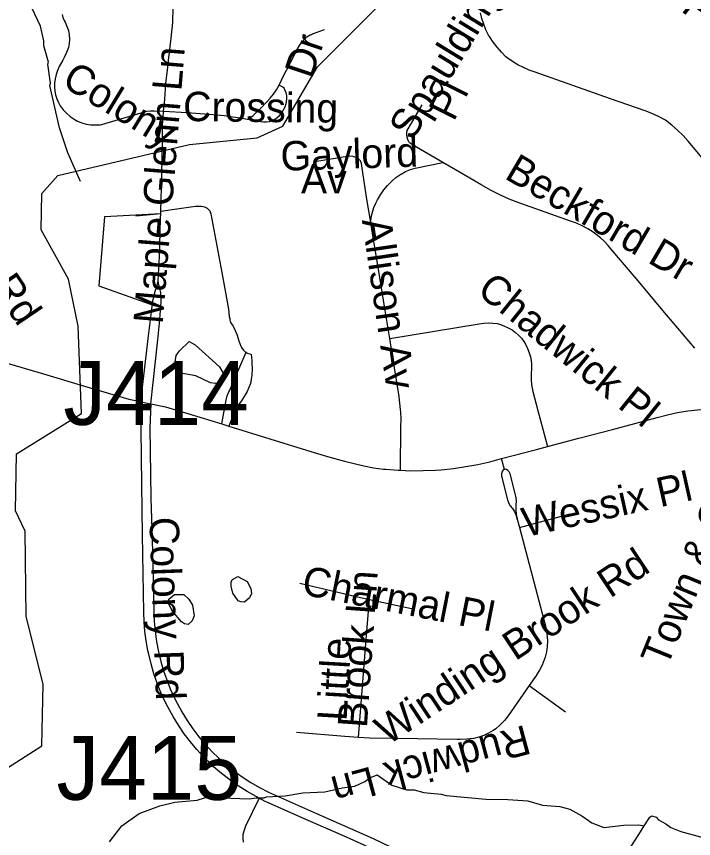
# Model space of a CAD drawing. Extents: x 1383679 to 1536984, y 460658 to 651027.
# Drawn here: x 1455774 to 1457963, y 509766 to 512423 of the extents above; entities that cross this region are included whole.
import ezdxf

# ---------------------------------------------------------------- set-up
doc = ezdxf.new("R2010")
doc.units = 0
for name, color, linetype in [('Exist Hydrographic Creek Single Shore', 7, 'Continuous'), ('Exist Hydrographic Misc Water Feature', 7, 'Continuous'), ('Exist Road Non-System Structure Non-Sys Other Number Label', 7, 'Continuous'), ('Exist Road Non-System Type 51', 7, 'Continuous'), ('Exist Road Non-System Type 51 Label', 7, 'Continuous')]:
    doc.layers.add(name, color=color, linetype=linetype)

msp = doc.modelspace()

# ---------------------------------------------------------------- linework, layer by layer
at = {"layer": 'Exist Hydrographic Creek Single Shore'}
for points in [[(1455973.3, 511422.3), (1455942.4, 511573.9), (1455853.4, 511733.2), (1455855.3, 511851.3), (1455907.4, 511909.4), (1456333.4, 512009.1), (1456551.4, 512031), (1456635.3, 512068.7), (1456747.4, 512260.1), (1456959.3, 512472.5), (1457158.3, 512862.4), (1457472.4, 513154.8), (1457907.4, 513237.9), (1458066.4, 513293.8), (1458143.4, 513377.6), (1458152.3, 513443), (1458395.4, 513989.6), (1458453.3, 514395.4), (1458341.4, 514640.6), (1458368.3, 514754.9), (1458532.4, 515070.1), (1458606.4, 515485.4), (1458675.4, 515625.1)], [(1455564.3, 509605.5), (1455704.4, 509970.3), (1455856.3, 510065.8), (1455860.3, 510265.8), (1455805.4, 510483.6), (1455802.3, 510759.3), (1455770.3, 510825.7), (1455773.4, 511009.4), (1455984.4, 511139.7), (1455973.3, 511422.3)]]:
    msp.add_lwpolyline(points, dxfattribs=at)
at = {"layer": 'Exist Hydrographic Misc Water Feature'}
for points in [[(1455980.8, 511890.4), (1455939.4, 511982.7), (1455913, 512063.2), (1455881.7, 512199.9), (1455883.8, 512207.8), (1455875.1, 512268.7), (1455877.3, 512275.9), (1455862.3, 512328.2), (1455862.6, 512344.2), (1455851.5, 512392.5), (1455824.7, 512449)], [(1456332, 511372.8), (1456351.4, 511362.1), (1456430, 511290.4), (1456441.6, 511270.2), (1456443.3, 511260.2), (1456428.9, 511238.5), (1456416.9, 511236.7), (1456400.9, 511239), (1456353.3, 511262), (1456305.4, 511271), (1456291.7, 511283.3), (1456286, 511299.4), (1456290.6, 511327.3), (1456300.9, 511343.1), (1456332, 511372.8)], [(1456489.8, 510613.1), (1456520.1, 510596.6), (1456531.7, 510574.3), (1456533.3, 510558.3), (1456527.1, 510544.4), (1456510.8, 510530.7), (1456498.8, 510531), (1456490.9, 510535.1), (1456473.4, 510559.5), (1456467.8, 510581.6), (1456468, 510595.6), (1456472.2, 510603.5), (1456489.8, 510613.1)], [(1456284.4, 510555.2), (1456315.2, 510554.8), (1456330.9, 510540.5), (1456342.4, 510520.3), (1456347.8, 510486.1), (1456341.4, 510470.3), (1456329.2, 510458.5), (1456317.2, 510460.8), (1456307.4, 510467), (1456278.1, 510501.6), (1456266.5, 510523.8), (1456266.8, 510539.8), (1456284.4, 510555.2)], [(1456074.9, 509755.8), (1456114, 509807), (1456170.9, 509847.5), (1456237.5, 509872.5), (1456285.6, 509883.4), (1456357.8, 509889.9), (1456382, 509897.4), (1456406.1, 509898.9), (1456526.1, 509894.5), (1456548.2, 509898), (1456574.1, 509897.4), (1456582.2, 509901.3), (1456642.3, 509904), (1456699.9, 509914.1), (1456770.7, 509917.3), (1456827.1, 509930.2), (1456867.2, 509935.3), (1456899.5, 509950.6), (1456915.8, 509962.3), (1456940, 509971.8), (1456987.3, 509938.8), (1457035.1, 509923.8), (1457059.1, 509923.3), (1457091, 509914.7), (1457146.9, 509909.5), (1457162.9, 509905.2), (1457291.3, 509893.2), (1457362.7, 509893), (1457426.6, 509887.7), (1457474.4, 509874.7), (1457530.4, 509869.5), (1457562.2, 509860.8), (1457601.9, 509840), (1457633.4, 509817.4), (1457673.1, 509802.5), (1457737.3, 509809.2), (1457785.4, 509810.2), (1457802.9, 509807.6)], [(1457802.9, 509807.6), (1457821.9, 509835.5), (1457828, 509839.3), (1457842, 509835), (1457849.8, 509826.8), (1457873.6, 509814.4), (1457889.3, 509802), (1457921.1, 509789.4), (1457984.8, 509772), (1458096.9, 509771.7), (1458160.8, 509768.4), (1458216.5, 509751.2)], [(1457735.2, 509701.2), (1457790.9, 509788.1), (1457802.9, 509807.6)]]:
    msp.add_lwpolyline(points, dxfattribs=at)
at = {"layer": 'Exist Road Non-System Type 51'}
for p, q in [((1456240, 511785.1), (1456240.3, 511793.6)), ((1456240, 511785.1), (1456159.6, 511778.4)), ((1456175.6, 511178.4), (1456175.9, 511178.3)), ((1456175.9, 511178.3), (1456208, 511171.7)), ((1456437.9, 511106.3), (1456460.5, 511099.3)), ((1457351.5, 510959.5), (1457342.3, 510994.4)), ((1457400, 510771.5), (1457564.3, 510816.3)), ((1457392.7, 510799.1), (1457400, 510771.5)), ((1456914.9, 510539.4), (1457051.2, 510509.8)), ((1457431.3, 510260.6), (1457548.7, 510175.5))]:
    msp.add_line(p, q, dxfattribs=at)
for points in [[(1456249.3, 512117), (1456253.1, 512154.5), (1456257.2, 512207.2), (1456263, 512259.6), (1456265.7, 512280.5), (1456274.1, 512353.3), (1456278.9, 512403.3), (1456280.5, 512453.9), (1456280.6, 512456.6)], [(1455921.6, 512429.3), (1455924, 512419.6), (1455928, 512410.4), (1455931.1, 512405), (1455942, 512377.8), (1455944.4, 512364.1), (1455945.2, 512350.2), (1455944.4, 512336.3), (1455942.2, 512323.1), (1455935.9, 512306.7), (1455928.3, 512290.8), (1455923.4, 512282.3), (1455912.1, 512261.4), (1455906.1, 512248.8), (1455901.6, 512235.5), (1455898.5, 512221.9), (1455897.1, 512208), (1455897.1, 512195.5), (1455897.8, 512182.4), (1455900.1, 512169.6), (1455903.9, 512157), (1455909.2, 512145.1), (1455915.4, 512134.6), (1455924.8, 512122.1), (1455935.4, 512110.6), (1455947.1, 512100.3), (1455959.8, 512091.1), (1455970.7, 512084.7), (1455984.7, 512079.4), (1455999.2, 512075.6), (1456014, 512073.4), (1456028.9, 512072.7), (1456043.9, 512073.6), (1456049.3, 512074.3), (1456075, 512081.8), (1456195.6, 512117.2), (1456206.8, 512118.5), (1456218.1, 512118.2), (1456218.5, 512118.2), (1456249.3, 512117)], [(1458035.4, 511912.1), (1457945.1, 512020.3), (1457928.9, 512038.7), (1457911.3, 512056.2), (1457892.6, 512072.4), (1457872.5, 512087.7), (1457849.3, 512100.1), (1457826, 512110.8), (1457806.7, 512118.3), (1457693.8, 512157.3), (1457451.2, 512243.2), (1457431.3, 512250), (1457412.5, 512258), (1457394.4, 512267.4), (1457377, 512278.1), (1457360.2, 512290.1), (1457356.2, 512293.3), (1457341.3, 512307.9), (1457327.4, 512323.7), (1457314.7, 512340.5), (1457303, 512358.3), (1457300.1, 512363.3), (1457291.4, 512380.5), (1457284.2, 512398.2), (1457278.3, 512416.5), (1457273.8, 512435.4)], [(1456622.8, 512201), (1456623.1, 512201.4), (1456630.1, 512217.1), (1456631.4, 512220.6), (1456660.7, 512277.2), (1456681.6, 512317), (1456688.6, 512329.5), (1456697, 512341.1), (1456706.6, 512351.7), (1456712.5, 512357.2), (1456717.9, 512361), (1456723.2, 512363.8), (1456727.3, 512365.5), (1456730.6, 512366.7), (1456769.9, 512381.1)], [(1456521.1, 512091.3), (1456530.3, 512096.7), (1456538.6, 512103.4), (1456538.8, 512103.5), (1456561.7, 512125), (1456583.6, 512147.5), (1456594.1, 512159.3), (1456605.1, 512172.4), (1456614.8, 512186.5), (1456622.8, 512201)], [(1456521.1, 512091.3), (1456563, 512084.1), (1456572.4, 512082.5), (1456582, 512082.4), (1456591.5, 512083.9), (1456600.5, 512087), (1456609, 512091.5), (1456615.1, 512095.9), (1456623.7, 512103.3), (1456631.2, 512111.7), (1456637.5, 512121.1), (1456642.4, 512131.4), (1456645.9, 512142.1), (1456646.9, 512146.9), (1456648, 512156.9), (1456647.5, 512167), (1456645.5, 512176.8), (1456641.9, 512186.2), (1456639.2, 512191.3), (1456634.6, 512195.1), (1456622.8, 512201)], [(1457152.1, 511951.5), (1457053.7, 512008.3), (1457047.7, 512012.8), (1457042.7, 512018.5), (1457039.1, 512025.2), (1457036.9, 512032.4), (1457036.7, 512033.2), (1457035.4, 512040.3), (1457035.6, 512047.5), (1457037.4, 512054.5), (1457040.1, 512060), (1457085.4, 512137.8)], [(1456240.3, 511793.6), (1456244, 511908.6), (1456245.4, 512030), (1456246.4, 512071.8), (1456249, 512113.5), (1456249.3, 512117)], [(1456249.3, 512117), (1456326, 512112.9), (1456410, 512106.6), (1456445.3, 512103.3), (1456480.4, 512098.4), (1456501.9, 512094.6), (1456521.1, 512091.3)], [(1456918.9, 511757.3), (1456906.2, 511832.8), (1456897.8, 511890), (1456890.4, 511940.9), (1456889.2, 511947.7), (1456885.8, 511956.3), (1456879.3, 511963.3), (1456874, 511966.9), (1456862.5, 511970.3), (1456851.6, 511971.4), (1456842.7, 511970.6), (1456744.6, 511954.3)], [(1456918.9, 511757.3), (1456919, 511759.1), (1456920.9, 511774.9), (1456924.4, 511790.5), (1456929.3, 511805.6), (1456935.8, 511820.1), (1456941.1, 511831), (1456950.4, 511847.3), (1456961.2, 511862.8), (1456973.2, 511877.1), (1456986.4, 511890.3), (1457000.7, 511902.4), (1457016, 511913.2), (1457017, 511913.9), (1457031.9, 511921.9), (1457047.5, 511928.4), (1457062.7, 511933.1), (1457152.1, 511951.5)], [(1457967, 511351.5), (1457875.6, 511459.3), (1457777.2, 511576.1), (1457695.2, 511672.8), (1457687, 511683.1), (1457675.1, 511696), (1457662.1, 511707.8), (1457647.8, 511718.8), (1457637.7, 511726.2), (1457620.7, 511737.2), (1457603, 511746.8), (1457584.7, 511755.1), (1457565.3, 511762.2), (1457404.3, 511818.9), (1457397.5, 511821.3), (1457366.7, 511833.1), (1457336.3, 511846.5), (1457306.6, 511861.4), (1457277.9, 511877.6), (1457214.1, 511915.6), (1457152.1, 511951.5)], [(1456240.3, 511793.6), (1456292.6, 511801.8), (1456352.8, 511809.8), (1456370.4, 511809.8), (1456381.7, 511808.2), (1456390.5, 511803.4), (1456398.5, 511795.3), (1456402.6, 511784.9), (1456437.9, 511595.5), (1456458.8, 511477.6), (1456461.6, 511453.8), (1456463.1, 511447), (1456464, 511442), (1456464.9, 511437), (1456466.9, 511432.8), (1456471.4, 511427.2), (1456474, 511422.2), (1456481, 511408.8), (1456487.4, 511393.6), (1456487.5, 511393.2), (1456491.6, 511377.7), (1456497.1, 511362.7), (1456497.7, 511361), (1456501.4, 511353.1), (1456506.5, 511346), (1456512.8, 511339.9), (1456515.9, 511337.9)], [(1456240, 511785.1), (1456058.9, 511775.8), (1456040.2, 511552.2), (1456222.2, 511487.8)], [(1456232, 511570), (1456236.2, 511647.9), (1456238.8, 511725.9), (1456239.6, 511771.1), (1456240, 511785.1)], [(1456980.8, 511382.9), (1456966.2, 511473.5), (1456942.7, 511613.3), (1456923.8, 511728), (1456918.9, 511757.3)], [(1456175.6, 511178.4), (1456200.9, 511391.5), (1456211.5, 511477.2), (1456214, 511497.8), (1456218.1, 511518.2), (1456223.7, 511538.2), (1456228.8, 511552.7), (1456231.3, 511563.6), (1456232, 511570)], [(1456208, 511171.7), (1456230.4, 511377.8), (1456236.4, 511431.6), (1456240.8, 511485.6), (1456241.7, 511499.6), (1456241.7, 511515.1), (1456240.2, 511530.4), (1456237.1, 511545.5), (1456235.3, 511551.9), (1456232.9, 511561.1), (1456232, 511570)], [(1456980.8, 511382.9), (1457270, 511430), (1457284.8, 511432.2), (1457299.2, 511432.8), (1457313.5, 511432), (1457328.1, 511430.6), (1457335.4, 511428.6), (1457349.7, 511423.9), (1457363.5, 511417.4), (1457376.5, 511410.3), (1457387.3, 511401.8), (1457397.2, 511393.2), (1457406.1, 511383.6), (1457413.9, 511373), (1457419.4, 511363.9), (1457426.3, 511350.2), (1457431.8, 511335.9), (1457435.4, 511323.6), (1457437.7, 511311.8), (1457438.6, 511300), (1457438.3, 511289.7), (1457437.7, 511264.5), (1457437.4, 511248.9), (1457438.9, 511232.5), (1457442, 511216.8), (1457442.5, 511215.1), (1457460.8, 511145), (1457490.4, 511033.5)], [(1457015, 510956.6), (1457016.6, 511097.8), (1457017, 511121.3), (1457015.9, 511145.1), (1457015.1, 511153), (1457011, 511193.9), (1457010.9, 511194.6), (1456988.7, 511333.6), (1456980.8, 511382.9)], [(1456437.9, 511106.3), (1456451.5, 511183.6), (1456455.3, 511197.2), (1456460.6, 511210.2), (1456462.1, 511213.3), (1456515.9, 511337.9)], [(1456515.9, 511337.9), (1456520.1, 511335.1), (1456532.6, 511331.5), (1456533.2, 511321), (1456534.4, 511310.2), (1456534.9, 511303.6), (1456535.4, 511283.5), (1456534.4, 511263.5), (1456533, 511251.5), (1456529.9, 511237.5), (1456525.2, 511223.9), (1456519.1, 511210.9), (1456501.1, 511181.4), (1456500.5, 511180.5), (1456488.7, 511163.3), (1456478.3, 511145.3), (1456460.5, 511099.3)], [(1455688.1, 511319.7), (1455695.4, 511317.3), (1455861.1, 511268.1), (1455993.7, 511228.9), (1456075, 511204.7), (1456136.6, 511186.4), (1456175.6, 511178.4)], [(1456558, 509896.9), (1456548.4, 509901.8), (1456519.2, 509918.5), (1456490.8, 509936.6), (1456463.3, 509956), (1456436.8, 509976.6), (1456411.3, 509998.5), (1456403, 510006.2), (1456379.6, 510029.4), (1456357.2, 510053.7), (1456336.1, 510079), (1456316.2, 510105.3), (1456297.7, 510132.6), (1456280.4, 510160.7), (1456263.7, 510189.8), (1456254.5, 510208.5), (1456241, 510238.2), (1456228.9, 510268.4), (1456218.3, 510299.2), (1456209.2, 510330.5), (1456201.5, 510362.3), (1456198.8, 510374.4), (1456193.2, 510404.9), (1456189.2, 510435.6), (1456186.6, 510466.4), (1456185.7, 510497.5), (1456181.3, 510747.7), (1456178.6, 510911), (1456175.9, 511178.3)], [(1456208, 511171.7), (1456204.8, 511095.3), (1456208.2, 510866), (1456212.2, 510732.8), (1456215.1, 510645.6), (1456218.3, 510498.3), (1456219.3, 510468.2), (1456221.7, 510438.9), (1456225.5, 510409.8), (1456230.9, 510380.7), (1456233.4, 510369.4), (1456240.8, 510338.6), (1456249.5, 510308.8), (1456259.7, 510279.4), (1456271.2, 510250.5), (1456284.1, 510222.1), (1456293, 510203.9), (1456308.4, 510175.4), (1456325.5, 510147.9), (1456343.9, 510121.2), (1456363.6, 510095.4), (1456384.6, 510070.7), (1456406.7, 510047), (1456426.8, 510027.5), (1456451.3, 510005.7), (1456476.9, 509985.2), (1456503.5, 509965.9), (1456531, 509947.9), (1456559.3, 509931.3), (1456588.3, 509916.2), (1456598.2, 509911.4), (1456743.8, 509847.8), (1456926.9, 509766.3), (1456982.6, 509739.3)], [(1456208, 511171.7), (1456256.1, 511161.8), (1456331, 511139.3), (1456437.9, 511106.3)], [(1457490.4, 511033.5), (1457591.3, 511060.3), (1457700.5, 511088.8), (1457845.1, 511127.5), (1457878, 511136.1), (1457910.9, 511143.1), (1457944.1, 511148.6), (1457975.8, 511152.4), (1458010.1, 511155), (1458044.5, 511156.1), (1458048.2, 511156)], [(1456460.5, 511099.3), (1456725, 511017.6), (1456779.4, 511001), (1456834.5, 510986), (1456865.2, 510978.3), (1456896.5, 510970.8), (1456928.5, 510964.9), (1456960.5, 510960.7), (1456967.8, 510959.9), (1457007.8, 510956.8), (1457015, 510956.6)], [(1457342.3, 510994.4), (1457454.7, 511024), (1457490.4, 511033.5)], [(1457015, 510956.6), (1457048, 510955.3), (1457088.2, 510955.5), (1457128.4, 510957.2), (1457147.1, 510958.5), (1457186.6, 510962.6), (1457226.1, 510968.3), (1457265.2, 510975.5), (1457304, 510984.4), (1457318.9, 510988.2), (1457342.3, 510994.4)], [(1457351.5, 510959.5), (1457350.2, 510959.3), (1457346.6, 510957.1), (1457345.6, 510956), (1457342.8, 510950.7), (1457341.5, 510944.9), (1457341.8, 510938.9), (1457342.2, 510937.3), (1457361.1, 510860.7), (1457365.1, 510849.4), (1457369.8, 510841.6), (1457377.4, 510832.8), (1457383.8, 510823), (1457388.7, 510812.4), (1457392.2, 510801.3), (1457392.7, 510799.1)], [(1457392.7, 510799.1), (1457390, 510814.6), (1457388.8, 510830.3), (1457389.2, 510845.6), (1457390.2, 510856.3), (1457389.6, 510867), (1457387.5, 510877.5), (1457386.3, 510881.3), (1457369.5, 510945.5), (1457366.5, 510951.3), (1457362.2, 510956.3), (1457358.3, 510959.2), (1457354.3, 510960), (1457351.5, 510959.5)], [(1457400, 510771.5), (1457477.4, 510477.4), (1457482.9, 510458), (1457487, 510438.2), (1457489.5, 510417.9), (1457490.2, 510404.6), (1457489.5, 510387.1), (1457487.1, 510369.7), (1457483.1, 510352.8), (1457480.1, 510343.5), (1457473.3, 510326.6), (1457464.6, 510310.3), (1457455.3, 510295.1), (1457455, 510294.7), (1457431.3, 510260.6)], [(1456689.6, 510591.9), (1456872.2, 510548.6), (1456914.9, 510539.4)], [(1456879, 510093.2), (1456893.4, 510271.9), (1456904.6, 510410.8), (1456914.9, 510539.4)], [(1457431.3, 510260.6), (1457363.7, 510163.3), (1457351.3, 510148.2), (1457337.7, 510134.1), (1457323, 510121.4), (1457315, 510115.3), (1457300.3, 510106.6), (1457284.9, 510099.5), (1457268.8, 510093.9), (1457252.6, 510090.1), (1457251, 510089.8), (1457229.4, 510087.3), (1457207.8, 510086.5), (1457198.3, 510086.6), (1457070, 510088.2), (1456914.9, 510091.1), (1456879, 510093.2)], [(1456879, 510093.2), (1456835.5, 510095.8), (1456679, 510108.7)], [(1456558, 509896.9), (1456514.5, 509806.3), (1456509.6, 509793.2), (1456506.1, 509779.7), (1456505.8, 509777.8), (1456505.4, 509766.4), (1456506.6, 509755.1)], [(1457409, 509453.7), (1457361, 509482.8), (1457252.4, 509548.4), (1457252.3, 509548.4), (1457155.8, 509606.7), (1457122.4, 509626.7), (1457053.5, 509666.5), (1457012.3, 509688.7), (1456955.7, 509717.6), (1456898.3, 509745.1), (1456830.9, 509775.3), (1456716.9, 509825), (1456583.7, 509883.9), (1456578.3, 509886.5), (1456558, 509896.9)]]:
    msp.add_lwpolyline(points, dxfattribs=at)

# ---------------------------------------------------------------- texts
at = {"layer": 'Exist Road Non-System Structure Non-Sys Other Number Label'}
for s, p in [('J414', (1455925.4, 511103.2)), ('J415', (1455903.1, 509891.5))]:
    msp.add_text(s, height=206.69, dxfattribs=at).set_placement(p)
at = {"layer": 'Exist Road Non-System Type 51 Label'}
for s, rotation, p in [('Handley Pl', 321.8432, (1457524.9, 512752.3)), ('Spaulding', 58.5704, (1457053.9, 512019.1)), ('Dr', 71.5652, (1456728.7, 512218.7)), ('Maple Glenn Ln', 85.4073, (1456246.4, 511427.4)), ('Colony', 328.5817, (1455915.8, 512201.9)), ('Curraghmore Rd', 304.1497, (1455250.4, 512200.4)), ('Pl', 63.4351, (1457187.5, 512081.1)), ('Crossing', 359.3004, (1456312.1, 512085.5)), ('Gaylord', 1.7908, (1456628.9, 511924.4)), ('Beckford Dr', 329.5967, (1457347.9, 511901.7)), ('Av', 0.0008, (1456693.4, 511851.2)), ('Allison Av', 278.297, (1456890.4, 511765.2)), ('Chadwick Pl', 321.0297, (1457258.3, 511530)), ('Town & Country Dr', 67.7966, (1457877.1, 510317)), ('Wessix Pl', 12.5298, (1457420.6, 510740.4)), ('Colony Rd', 272.1024, (1456203.3, 510804.4)), ('Winding Brook Rd', 33.5083, (1456974.4, 510065.9)), ('Charmal Pl', 348.9071, (1456692, 510556.1)), ('Brook Ln', 86.009, (1456906.6, 510122.3)), ('Little', 86.6334, (1456840.8, 510144.7)), ('Rudwick Ln', 195.0912, (1457418.3, 510134.4))]:
    msp.add_text(s, height=95, rotation=rotation, dxfattribs=at).set_placement(p)

doc.saveas('drawing.dxf')
